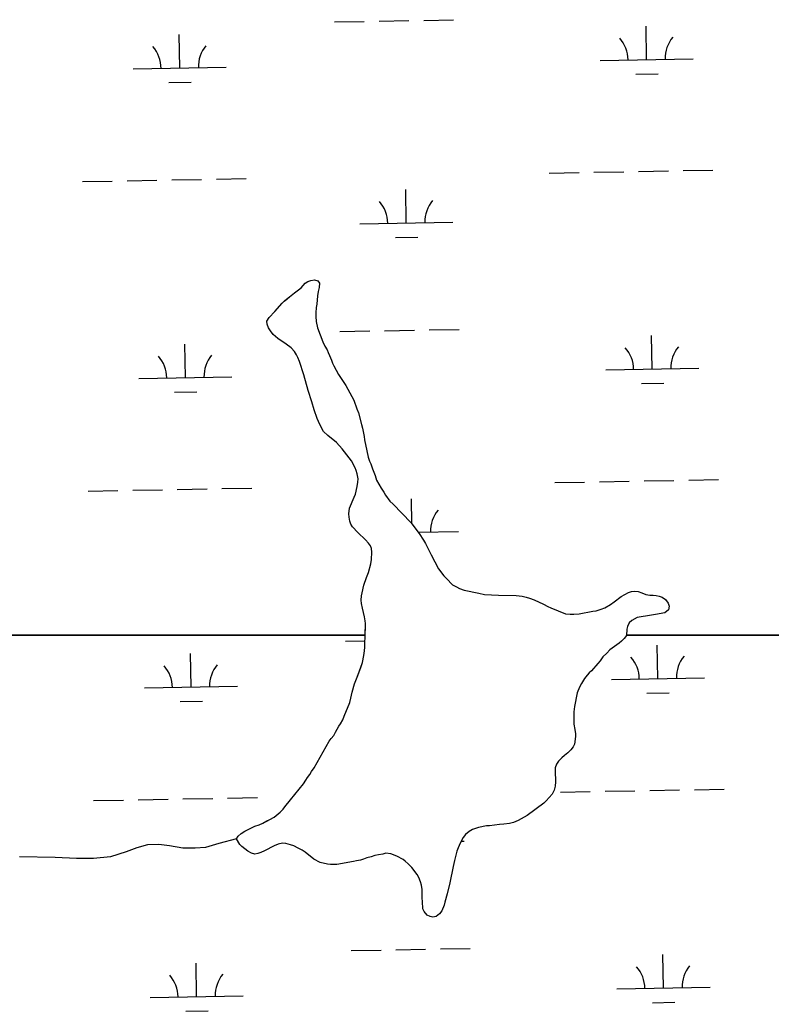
# Model space of a CAD drawing. Extents: x 3957609 to 3995875, y 234277 to 260273.
# Drawn here: x 3978151 to 3978958, y 244666 to 245731 of the extents above; entities that cross this region are included whole.
import ezdxf

# ---------------------------------------------------------------- set-up
doc = ezdxf.new("R2010")
doc.units = 0
doc.layers.add('V-TOPO-SHOR', color=7, linetype='Continuous')
doc.layers.add('V-WETL-SWMP', color=7, linetype='Continuous')

msp = doc.modelspace()

# ---------------------------------------------------------------- linework, layer by layer
at = {"layer": 'V-TOPO-SHOR'}
for points in [[(3978432.874, 245426.322), (3978435.866, 245429.382), (3978440.579, 245433.347), (3978446.223, 245437.453), (3978453.285, 245443.089), (3978455.488, 245445.385), (3978457.385, 245447.773), (3978460.549, 245449.866), (3978463.668, 245450.935), (3978467.709, 245451.556), (3978471.106, 245450.482), (3978472.931, 245447.974), (3978472.55, 245443.171), (3978471.561, 245438.997), (3978470.719, 245434.51), (3978469.968, 245425.525), (3978469.445, 245421.655), (3978469.054, 245416.076), (3978468.999, 245412.199), (3978469.388, 245406.919), (3978470.84, 245400.073), (3978476.513, 245384.789), (3978478.77, 245380.103), (3978481.039, 245376.191), (3978482.397, 245373.379), (3978483.589, 245370.105), (3978485.846, 245365.263), (3978487.042, 245362.144), (3978488.393, 245359.176), (3978493.376, 245349.797), (3978501.269, 245337.894), (3978505.656, 245330.074), (3978509.727, 245322.104), (3978513.008, 245313.06), (3978514.806, 245308.689), (3978518.19, 245295.922), (3978519.066, 245292.184), (3978520.797, 245283.163), (3978521.362, 245279.431), (3978523.988, 245267.915), (3978525.282, 245260.915), (3978526.615, 245256.709), (3978527.969, 245253.741), (3978529.757, 245248.597), (3978532.751, 245241.107), (3978534.387, 245236.43), (3978539.067, 245227.521), (3978541.953, 245223.29), (3978543.769, 245220.16), (3978548.486, 245213.734), (3978552.004, 245210.424), (3978571.106, 245190.601), (3978579.935, 245178.995), (3978584.635, 245171.637), (3978586.757, 245168.037), (3978592.94, 245155.849), (3978600.941, 245140.841), (3978606.729, 245133.466), (3978609.477, 245130.478), (3978616.051, 245123.867), (3978620.207, 245121.481), (3978623.441, 245119.884), (3978628.534, 245118.102), (3978644.154, 245114.93), (3978650.335, 245113.287), (3978665.527, 245112.601), (3978684.295, 245112.485), (3978690.795, 245111.459), (3978695.125, 245110.465), (3978698.522, 245109.486), (3978703.614, 245107.551), (3978713.784, 245103.06), (3978718.4, 245100.354), (3978721.636, 245098.912), (3978737.369, 245092.789), (3978742.329, 245092.406), (3978746.359, 245092.349), (3978751.948, 245092.578), (3978766.727, 245095.466), (3978770.452, 245095.722), (3978775.752, 245097.506), (3978779.809, 245099.152), (3978785.906, 245102.476), (3978789.519, 245105.528), (3978797.201, 245111.155), (3978805.176, 245115.536), (3978808.449, 245116.576), (3978812.024, 245117.144), (3978815.43, 245116.63), (3978819.287, 245115.178), (3978823.604, 245113.253), (3978827.937, 245112.724), (3978831.505, 245112.673), (3978834.757, 245112.317), (3978838.159, 245111.491), (3978841.399, 245110.359), (3978844.78, 245108.137), (3978847.67, 245104.217), (3978848.706, 245100.788), (3978848.026, 245096.766), (3978844.26, 245093.719)], [(3978383.72, 244850.769), (3978385.625, 244853.687), (3978388.92, 244856.433), (3978392.68, 244859.016), (3978397.059, 244861.279), (3978403.616, 244864.285), (3978408.138, 244865.926), (3978412.042, 244867.577), (3978416.418, 244869.993), (3978419.544, 244871.501), (3978424.078, 244874.071), (3978430.675, 244879.559), (3978433.82, 244882.615), (3978435.561, 244885.073), (3978441.722, 244892.585), (3978455.625, 244910.066), (3978458.161, 244913.753), (3978459.91, 244916.673), (3978462.441, 244920.048), (3978464.192, 244923.126), (3978467.199, 244927.272), (3978483.435, 244955.733), (3978485.493, 244958.649), (3978488.18, 244962.022), (3978490.245, 244965.405), (3978493.753, 244971.871), (3978495.496, 244974.482), (3978497.886, 244978.789), (3978499.489, 244982.49), (3978505.445, 244997.295), (3978506.598, 245001.931), (3978507.931, 245008.272), (3978510.543, 245017.23), (3978513.289, 245024.638), (3978517.473, 245035.123), (3978519.099, 245040.374), (3978520.762, 245047.95), (3978521.452, 245052.751), (3978521.663, 245056.625), (3978521.747, 245062.364), (3978522.122, 245066.855), (3978522.343, 245082.055), (3978522.079, 245085.16), (3978521.364, 245089.514), (3978519.171, 245098.544), (3978518.159, 245103.676), (3978517.903, 245107.403), (3978517.969, 245111.901), (3978518.634, 245115.149), (3978520.772, 245123.495), (3978523.373, 245131.678), (3978525.624, 245137.075), (3978528.237, 245146.189), (3978528.925, 245150.831), (3978529.04, 245158.741), (3978528.792, 245162.933), (3978527.59, 245165.743), (3978525.769, 245168.405), (3978522.411, 245172.178), (3978514.147, 245179.899), (3978508.343, 245186.188), (3978506.676, 245188.848), (3978505.64, 245192.277), (3978504.767, 245196.322), (3978504.36, 245200.207), (3978505.22, 245206.088), (3978510.198, 245217.805), (3978511.489, 245221.199), (3978513.469, 245229.393), (3978514.157, 245234.035), (3978514.522, 245237.753), (3978513.514, 245243.196), (3978512.476, 245246.469), (3978511.278, 245249.434), (3978507.354, 245256.936), (3978497.458, 245269.8), (3978491.197, 245276.56), (3978482.002, 245284.295), (3978477.412, 245288.705), (3978473.177, 245296.057), (3978470.324, 245302.615), (3978467.043, 245311.659), (3978464.534, 245320.537), (3978460.831, 245332.534), (3978456.268, 245349.51), (3978451.513, 245363.85), (3978449.715, 245368.218), (3978448.359, 245371.03), (3978445.93, 245374.633), (3978442.418, 245378.407), (3978437.202, 245382.362), (3978428.291, 245388.385), (3978425.686, 245390.595), (3978423.238, 245392.956), (3978420.189, 245396.569), (3978418.065, 245399.858), (3978416.572, 245403.913), (3978416.466, 245407.171), (3978418.849, 245411.169), (3978424.993, 245417.596), (3978432.874, 245426.322)], [(3978844.26, 245093.719), (3978834.149, 245091.849), (3978829.799, 245091.292), (3978814.247, 245088.57), (3978808.619, 245085.549), (3978805.786, 245082.799), (3978804.183, 245079.098), (3978803.361, 245076.008), (3978803.079, 245069.29), (3978800.552, 245066.224), (3978797.717, 245063.318), (3978795.049, 245061.186), (3978785.171, 245053.883), (3978781.708, 245050.367), (3978777.46, 245046.396), (3978774.454, 245042.25), (3978772.084, 245039.336), (3978765.144, 245031.371), (3978762.784, 245029.08), (3978760.577, 245026.63), (3978757.888, 245023.102), (3978754.556, 245017.875), (3978752.479, 245013.718), (3978750.066, 245007.858), (3978747.058, 244993.01), (3978746.353, 244987.28), (3978746.21, 244977.355), (3978746.47, 244973.939), (3978747.476, 244968.34), (3978748.031, 244963.835), (3978748.141, 244960.73), (3978746.937, 244952.681), (3978745.655, 244949.753), (3978743.277, 244946.373), (3978739.822, 244943.322), (3978736.212, 244940.428), (3978733.381, 244937.831), (3978729.916, 244934.159), (3978727.858, 244931.241), (3978726.404, 244927.229), (3978726.201, 244923.974), (3978726.65, 244912.18), (3978726.273, 244907.531), (3978725.124, 244903.204), (3978722.889, 244898.895), (3978716.577, 244891.538), (3978713.905, 244889.097), (3978696.186, 244876.012), (3978686.49, 244870.571), (3978681.493, 244868.316), (3978677.291, 244867.292), (3978671.233, 244866.757), (3978666.258, 244866.055), (3978655.541, 244864.969), (3978652.28, 244864.863), (3978643.724, 244863.124), (3978640.451, 244862.088), (3978637.488, 244860.89), (3978633.734, 244858.772), (3978629.961, 244855.413), (3978627.432, 244852.194), (3978624.09, 244846.347), (3978622.152, 244841.1), (3978620.551, 244837.557), (3978619.228, 244831.99), (3978617.921, 244827.512), (3978617.409, 244824.261), (3978616.59, 244821.171), (3978612.92, 244803.542), (3978610.11, 244791.639), (3978607.501, 244782.834), (3978606.833, 244779.586), (3978604.419, 244773.571), (3978602.043, 244770.192), (3978598.437, 244767.454), (3978594.857, 244766.731), (3978591.762, 244767.241), (3978588.838, 244768.834), (3978585.325, 244772.609), (3978583.972, 244775.574), (3978583.623, 244783.645), (3978583.21, 244787.066), (3978583.189, 244796.372), (3978582.479, 244800.881), (3978581.6, 244804.461), (3978579.81, 244809.297), (3978577.995, 244812.58), (3978572.208, 244819.954), (3978568.388, 244824.042), (3978565.171, 244826.727), (3978562.713, 244828.47), (3978556.098, 244832.287), (3978549.463, 244834.557), (3978544.353, 244835.251), (3978541.084, 244834.522), (3978536.421, 244833.815), (3978532.528, 244832.785), (3978528.477, 244831.448), (3978523.961, 244830.272), (3978520.217, 244828.931), (3978517.102, 244828.046)], [(3978383.72, 244850.769), (3978364.58, 244845.929), (3978350.405, 244841.485), (3978339.385, 244840.715), (3978326.055, 244840.907), (3978311.823, 244843.285), (3978300.217, 244844.694), (3978288.115, 244844.25), (3978276.442, 244841.163), (3978265.061, 244836.832), (3978248.241, 244831.651), (3978229.917, 244829.746), (3978211.93, 244829.697), (3978188.996, 244830.649), (3978150.404, 244831.522)], [(3978517.102, 244828.046), (3978512.746, 244827.178), (3978509.322, 244826.297), (3978491.592, 244823.141), (3978484.768, 244823.241), (3978481.512, 244823.444), (3978473.785, 244825.263), (3978467.012, 244828.929), (3978457.501, 244836.357), (3978454.431, 244838.573), (3978449.969, 244840.965), (3978445.346, 244843.203), (3978441.955, 244844.494), (3978436.853, 244845.808), (3978433.134, 244846.017), (3978428.62, 244844.997), (3978424.252, 244843.355), (3978413.936, 244837.919), (3978409.877, 244836.117), (3978406.758, 244834.921), (3978403.492, 244834.35), (3978399.94, 244835.486), (3978395.934, 244837.405), (3978389.493, 244842.464), (3978387.353, 244844.666), (3978383.72, 244850.769)]]:
    msp.add_lwpolyline(points, dxfattribs=at)
at = {"layer": 'V-WETL-SWMP'}
for p, q in [((3978488.932, 245728.602), (3978520.927, 245729.183)), ((3978536.925, 245729.474), (3978568.919, 245730.056)), ((3978584.917, 245730.347), (3978616.911, 245730.929)), ((3978824.565, 245688.267), (3978823.911, 245724.261)), ((3978322.74, 245679.142), (3978322.086, 245715.136)), ((3978774.573, 245687.358), (3978874.557, 245689.176)), ((3978272.748, 245678.233), (3978372.732, 245680.051)), ((3978812.848, 245672.62), (3978836.844, 245673.056)), ((3978311.023, 245663.495), (3978335.019, 245663.932)), ((3978719.922, 245566.273), (3978751.916, 245566.855)), ((3978767.914, 245567.146), (3978799.909, 245567.728)), ((3978815.906, 245568.018), (3978847.901, 245568.6)), ((3978863.898, 245568.891), (3978895.893, 245569.473)), ((3978218.097, 245557.148), (3978250.091, 245557.73)), ((3978266.089, 245558.021), (3978298.083, 245558.603)), ((3978314.081, 245558.894), (3978346.076, 245559.475)), ((3978362.073, 245559.766), (3978394.068, 245560.348)), ((3978566.278, 245512.729), (3978565.623, 245548.723)), ((3978516.286, 245511.82), (3978616.27, 245513.638)), ((3978554.56, 245497.082), (3978578.556, 245497.519)), ((3978494.981, 245395.982), (3978526.975, 245396.563)), ((3978542.973, 245396.854), (3978574.967, 245397.436)), ((3978590.965, 245397.727), (3978622.959, 245398.309)), ((3978830.613, 245355.647), (3978829.959, 245391.641)), ((3978328.788, 245346.522), (3978328.134, 245382.516)), ((3978780.622, 245354.738), (3978880.605, 245356.556)), ((3978278.796, 245345.613), (3978378.78, 245347.431)), ((3978818.896, 245340), (3978842.892, 245340.436)), ((3978317.071, 245330.875), (3978341.067, 245331.312)), ((3978725.97, 245233.653), (3978757.965, 245234.235)), ((3978773.962, 245234.526), (3978805.957, 245235.108)), ((3978821.954, 245235.398), (3978853.949, 245235.98)), ((3978869.946, 245236.271), (3978901.941, 245236.853)), ((3978224.145, 245224.528), (3978256.139, 245225.11)), ((3978272.137, 245225.401), (3978304.132, 245225.983)), ((3978320.129, 245226.274), (3978352.124, 245226.855)), ((3978368.121, 245227.146), (3978400.116, 245227.728)), ((3978572.16, 245189.216), (3978571.671, 245216.103)), ((3978578.995, 245180.23), (3978622.318, 245181.018)), ((3978501.029, 245063.362), (3978521.862, 245063.74)), ((3978334.836, 245013.902), (3978334.182, 245049.896)), ((3978836.661, 245023.027), (3978836.007, 245059.021)), ((3978786.67, 245022.118), (3978886.653, 245023.936)), ((3978284.845, 245012.993), (3978384.828, 245014.811)), ((3978824.944, 245007.38), (3978848.94, 245007.816)), ((3978323.119, 244998.255), (3978347.115, 244998.692)), ((3978732.018, 244901.033), (3978764.013, 244901.615)), ((3978780.01, 244901.906), (3978812.005, 244902.488)), ((3978828.002, 244902.778), (3978859.997, 244903.36)), ((3978875.994, 244903.651), (3978907.989, 244904.233)), ((3978230.193, 244891.908), (3978262.188, 244892.49)), ((3978278.185, 244892.781), (3978310.18, 244893.363)), ((3978326.177, 244893.654), (3978358.172, 244894.235)), ((3978374.169, 244894.526), (3978406.164, 244895.108)), ((3978625.23, 244848.341), (3978628.366, 244848.398)), ((3978507.077, 244730.742), (3978539.071, 244731.323)), ((3978555.069, 244731.614), (3978587.063, 244732.196)), ((3978603.061, 244732.487), (3978635.055, 244733.069)), ((3978842.709, 244690.407), (3978842.055, 244726.401)), ((3978340.884, 244681.282), (3978340.23, 244717.276)), ((3978792.718, 244689.498), (3978892.701, 244691.316)), ((3978290.893, 244680.373), (3978390.876, 244682.191)), ((3978329.167, 244665.635), (3978353.163, 244666.072)), ((3978830.992, 244674.76), (3978854.988, 244675.196))]:
    msp.add_line(p, q, dxfattribs=at)
for points in [[(3975789.514, 245069.841), (3978522.165, 245069.841), (3978522.343, 245082.055), (3978522.078, 245085.161), (3978521.365, 245089.514), (3978519.17, 245098.543), (3978518.158, 245103.677), (3978517.902, 245107.403), (3978517.968, 245111.901), (3978518.635, 245115.149), (3978520.773, 245123.494), (3978523.374, 245131.678), (3978525.624, 245137.074), (3978528.238, 245146.188), (3978528.926, 245150.832), (3978529.041, 245158.741), (3978528.792, 245162.933), (3978527.591, 245165.743), (3978525.769, 245168.406), (3978522.411, 245172.178), (3978514.146, 245179.899), (3978508.343, 245186.188), (3978506.676, 245188.849), (3978505.64, 245192.277), (3978504.768, 245196.322), (3978504.359, 245200.206), (3978505.22, 245206.088), (3978510.199, 245217.805), (3978511.489, 245221.199), (3978513.469, 245229.392), (3978514.157, 245234.035), (3978514.521, 245237.753), (3978513.515, 245243.196), (3978512.476, 245246.469), (3978511.278, 245249.434), (3978507.354, 245256.936), (3978497.458, 245269.8), (3978491.197, 245276.561), (3978482.002, 245284.295), (3978477.412, 245288.705), (3978473.176, 245296.057), (3978470.324, 245302.614), (3978467.042, 245311.658), (3978464.534, 245320.537), (3978460.831, 245332.535), (3978456.269, 245349.509), (3978451.513, 245363.849), (3978449.715, 245368.218), (3978448.36, 245371.03), (3978445.93, 245374.633), (3978442.417, 245378.407), (3978437.201, 245382.361), (3978428.291, 245388.385), (3978425.686, 245390.594), (3978423.239, 245392.957), (3978420.189, 245396.569), (3978418.065, 245399.857), (3978416.573, 245403.912), (3978416.465, 245407.171), (3978418.85, 245411.169), (3978424.993, 245417.595), (3978432.875, 245426.322), (3978435.867, 245429.381), (3978440.578, 245433.346), (3978446.222, 245437.452), (3978453.284, 245443.089), (3978455.489, 245445.384), (3978457.385, 245447.773), (3978460.549, 245449.865), (3978463.667, 245450.935), (3978467.709, 245451.556), (3978471.106, 245450.483), (3978472.931, 245447.974), (3978472.551, 245443.171), (3978471.56, 245438.997), (3978470.719, 245434.511), (3978469.968, 245425.525), (3978469.446, 245421.655), (3978469.055, 245416.076), (3978468.999, 245412.199), (3978469.387, 245406.919), (3978470.839, 245400.073), (3978476.512, 245384.789), (3978478.77, 245380.102), (3978481.04, 245376.192), (3978482.396, 245373.38), (3978483.589, 245370.105), (3978485.846, 245365.263), (3978487.041, 245362.144), (3978488.394, 245359.177), (3978493.377, 245349.797), (3978501.27, 245337.894), (3978505.655, 245330.074), (3978509.728, 245322.104), (3978513.009, 245313.059), (3978514.807, 245308.69), (3978518.189, 245295.921), (3978519.066, 245292.185), (3978520.796, 245283.163), (3978521.362, 245279.432), (3978523.987, 245267.915)], [(3978523.987, 245267.915), (3978525.282, 245260.916), (3978526.616, 245256.708), (3978527.969, 245253.741), (3978529.756, 245248.597), (3978532.75, 245241.107), (3978534.388, 245236.43), (3978539.067, 245227.52), (3978541.953, 245223.29), (3978543.769, 245220.161), (3978548.485, 245213.733), (3978552.004, 245210.424), (3978571.106, 245190.602), (3978579.935, 245178.995), (3978584.636, 245171.636), (3978586.756, 245168.037), (3978592.939, 245155.848), (3978600.942, 245140.841), (3978606.729, 245133.466), (3978609.478, 245130.479), (3978616.052, 245123.868), (3978620.206, 245121.481), (3978623.44, 245119.883), (3978628.533, 245118.103), (3978644.154, 245114.929), (3978650.335, 245113.288), (3978665.527, 245112.602), (3978684.295, 245112.484), (3978690.795, 245111.459), (3978695.124, 245110.466), (3978698.522, 245109.486), (3978703.613, 245107.55), (3978713.785, 245103.059), (3978718.4, 245100.355), (3978721.636, 245098.912), (3978737.369, 245092.789), (3978742.328, 245092.407), (3978746.36, 245092.348), (3978751.948, 245092.577), (3978766.726, 245095.465), (3978770.452, 245095.721), (3978775.752, 245097.506), (3978779.809, 245099.153), (3978785.907, 245102.477), (3978789.519, 245105.527), (3978797.202, 245111.155), (3978805.177, 245115.537), (3978808.449, 245116.576), (3978812.025, 245117.144), (3978815.43, 245116.629), (3978819.287, 245115.177), (3978823.603, 245113.253), (3978827.938, 245112.725), (3978831.505, 245112.673), (3978834.758, 245112.316), (3978838.158, 245111.491), (3978841.399, 245110.358), (3978844.78, 245108.137), (3978847.67, 245104.217), (3978848.706, 245100.789), (3978848.027, 245096.766), (3978844.26, 245093.718), (3978834.15, 245091.849), (3978829.799, 245091.291), (3978814.247, 245088.57), (3978808.619, 245085.549), (3978805.787, 245082.798), (3978804.182, 245079.099), (3978803.362, 245076.008), (3978803.101, 245069.841), (3979622.89, 245069.841)], [(3978607.501, 244782.834), (3978606.833, 244779.586), (3978604.419, 244773.572), (3978602.043, 244770.193), (3978598.436, 244767.454), (3978594.857, 244766.73), (3978591.762, 244767.24), (3978588.838, 244768.834), (3978585.325, 244772.608), (3978583.972, 244775.575), (3978583.624, 244783.646), (3978583.209, 244787.065), (3978583.189, 244796.372), (3978582.478, 244800.881), (3978581.6, 244804.461), (3978579.809, 244809.296), (3978577.995, 244812.58), (3978572.207, 244819.955), (3978568.389, 244824.043), (3978565.17, 244826.727), (3978562.714, 244828.469), (3978556.099, 244832.288), (3978549.462, 244834.556), (3978544.353, 244835.251), (3978541.085, 244834.522), (3978536.421, 244833.815), (3978532.528, 244832.785), (3978528.476, 244831.448), (3978523.96, 244830.273), (3978520.218, 244828.931), (3978517.103, 244828.046), (3978512.747, 244827.178), (3978509.321, 244826.297), (3978491.592, 244823.142), (3978484.768, 244823.241), (3978481.513, 244823.444), (3978473.784, 244825.262), (3978467.012, 244828.928), (3978457.502, 244836.357), (3978454.432, 244838.573), (3978449.968, 244840.965), (3978445.347, 244843.204), (3978441.954, 244844.494), (3978436.854, 244845.809), (3978433.134, 244846.018), (3978428.621, 244844.998), (3978424.253, 244843.355), (3978413.937, 244837.92), (3978409.877, 244836.118), (3978406.758, 244834.922), (3978403.492, 244834.349), (3978399.941, 244835.487), (3978395.935, 244837.406), (3978389.494, 244842.464), (3978387.354, 244844.666), (3978383.72, 244850.769), (3978385.624, 244853.688), (3978388.921, 244856.433), (3978392.681, 244859.015), (3978397.058, 244861.278), (3978403.616, 244864.285), (3978408.139, 244865.926), (3978412.041, 244867.576), (3978416.419, 244869.994), (3978419.543, 244871.5), (3978424.079, 244874.071), (3978430.674, 244879.559), (3978433.821, 244882.616), (3978435.562, 244885.073), (3978441.721, 244892.584), (3978455.626, 244910.066), (3978458.161, 244913.752), (3978459.91, 244916.674), (3978462.441, 244920.049), (3978464.192, 244923.126), (3978467.199, 244927.271), (3978483.435, 244955.732), (3978485.494, 244958.65), (3978488.18, 244962.023), (3978490.245, 244965.406), (3978493.752, 244971.87), (3978495.496, 244974.482), (3978497.885, 244978.79), (3978499.49, 244982.49), (3978505.445, 244997.295), (3978506.598, 245001.932), (3978507.931, 245008.272), (3978510.543, 245017.231), (3978513.288, 245024.637), (3978517.473, 245035.124), (3978519.1, 245040.375), (3978520.762, 245047.951), (3978521.452, 245052.75), (3978521.663, 245056.625), (3978521.747, 245062.363), (3978522.122, 245066.856), (3978522.165, 245069.841), (3975789.514, 245069.841)], [(3979622.89, 245069.841), (3978803.101, 245069.841), (3978803.078, 245069.291), (3978800.552, 245066.225), (3978797.717, 245063.319), (3978795.049, 245061.186), (3978785.171, 245053.884), (3978781.707, 245050.366), (3978777.461, 245046.395), (3978774.454, 245042.25), (3978772.085, 245039.337), (3978765.144, 245031.372), (3978762.784, 245029.08), (3978760.576, 245026.63), (3978757.888, 245023.101), (3978754.555, 245017.875), (3978752.478, 245013.717), (3978750.066, 245007.858), (3978747.058, 244993.01), (3978746.354, 244987.281), (3978746.21, 244977.355), (3978746.471, 244973.939), (3978747.475, 244968.34), (3978748.03, 244963.834), (3978748.141, 244960.73), (3978746.938, 244952.681), (3978745.654, 244949.752), (3978743.278, 244946.374), (3978739.822, 244943.322), (3978736.212, 244940.427), (3978733.382, 244937.831), (3978729.916, 244934.159), (3978727.857, 244931.241), (3978726.403, 244927.229), (3978726.2, 244923.975), (3978726.649, 244912.179), (3978726.272, 244907.531), (3978725.123, 244903.204), (3978722.889, 244898.894), (3978716.577, 244891.539), (3978713.905, 244889.096), (3978696.186, 244876.013), (3978686.49, 244870.57), (3978681.493, 244868.316), (3978677.29, 244867.291), (3978671.233, 244866.758), (3978666.259, 244866.055), (3978655.54, 244864.97), (3978652.281, 244864.862), (3978643.724, 244863.125), (3978640.451, 244862.087), (3978637.487, 244860.889), (3978633.733, 244858.772), (3978629.961, 244855.414), (3978627.433, 244852.193), (3978624.09, 244846.347), (3978622.153, 244841.101), (3978620.55, 244837.557), (3978619.228, 244831.991), (3978617.922, 244827.512), (3978617.41, 244824.262), (3978616.589, 244821.171), (3978612.92, 244803.541), (3978610.111, 244791.638), (3978607.501, 244782.834)]]:
    msp.add_lwpolyline(points, dxfattribs=at)
for centre, start, end in [((3978769.323, 245687.737), 0.269879, 41.813537), ((3978879.79, 245689.746), 140.269876, 181.813534), ((3978267.498, 245678.612), 0.269879, 41.813537), ((3978377.965, 245680.621), 140.269876, 181.813534), ((3978511.035, 245512.199), 0.269879, 41.813537), ((3978621.503, 245514.208), 140.269876, 181.813534), ((3978885.838, 245357.126), 140.269876, 181.813534), ((3978273.546, 245345.992), 0.269879, 41.813537), ((3978384.013, 245348.001), 140.269876, 181.813534), ((3978775.371, 245355.117), 0.269879, 41.813537), ((3978627.551, 245181.588), 140.269876, 181.813534), ((3978781.419, 245022.497), 0.269879, 41.813537), ((3978891.887, 245024.506), 140.269876, 181.813534), ((3978279.594, 245013.372), 0.269879, 41.813537), ((3978390.061, 245015.381), 140.269876, 181.813534), ((3978787.467, 244689.877), 0.269879, 41.813537), ((3978897.935, 244691.886), 140.269876, 181.813534), ((3978285.642, 244680.752), 0.269879, 41.813537), ((3978396.11, 244682.761), 140.269876, 181.813534)]:
    msp.add_arc(centre, 35.246, start, end, dxfattribs=at)

doc.saveas('drawing.dxf')
